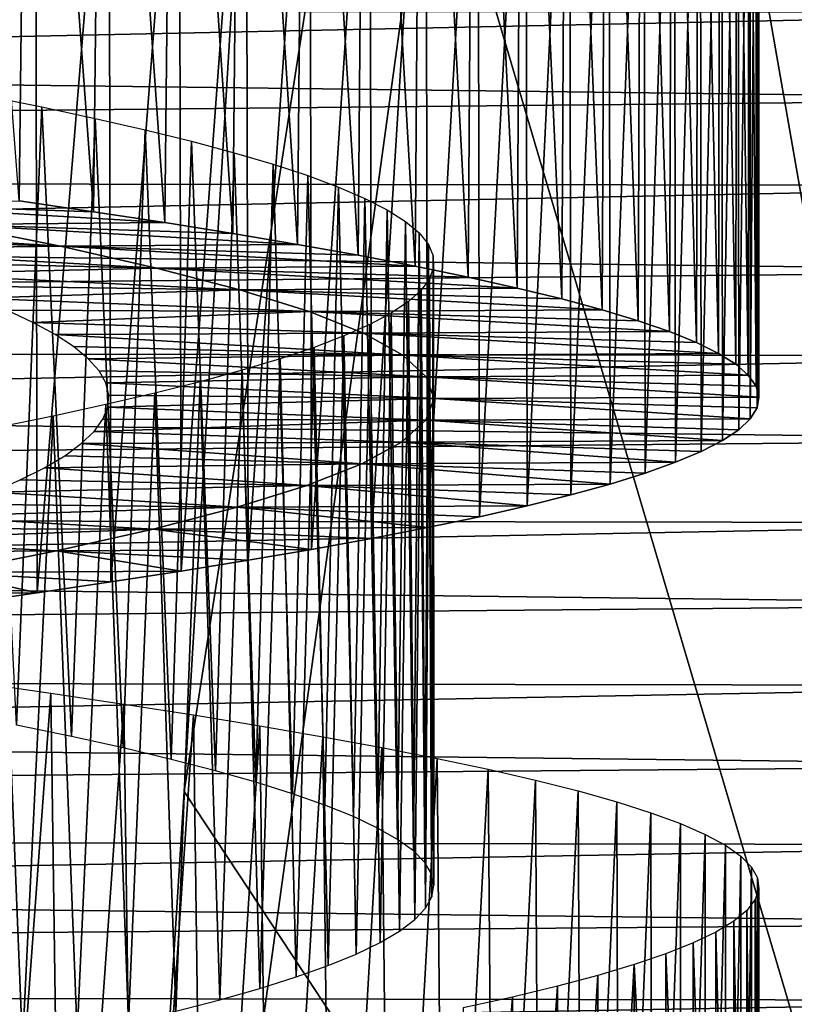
# Model space of a CAD drawing. Header units: millimetres. Extents: x -161 to 161, y -94 to 1149.
# Tile 895 of 1056: x 48.77 to 51.63, y 451.68 to 455.31. Entities that reach past the tile are written whole.
import ezdxf

# ---------------------------------------------------------------- set-up
doc = ezdxf.new("R2010")
doc.units = ezdxf.units.MM
doc.header["$LTSCALE"] = 81.481481
for name, color, linetype in [('43', 7, 'CONTINUOUS'), ('44', 7, 'CONTINUOUS'), ('45', 7, 'CONTINUOUS'), ('46', 7, 'CONTINUOUS'), ('61', 7, 'CONTINUOUS'), ('62', 7, 'CONTINUOUS'), ('78', 7, 'CONTINUOUS')]:
    doc.layers.add(name, color=color, linetype=linetype)

msp = doc.modelspace()

# ---------------------------------------------------------------- linework, layer by layer
at = {"layer": '43', "color": 7, "linetype": 'CONTINUOUS', "true_color": 0xaaaaaa}
for points in [[(53, 455.3391, -15.8828), (53, 455.0187, -15.7566), (24.2, 455.3717, -15.8953), (53, 455.3391, -15.8828)], [(24.2, 455.3717, -15.8953), (53, 455.0187, -15.7566), (24.2, 454.7366, -15.6397), (24.2, 455.3717, -15.8953)], [(53, 455.0187, -15.7566), (53, 454.7003, -15.6238), (24.2, 454.7366, -15.6397), (53, 455.0187, -15.7566)], [(53, 454.7003, -15.6238), (53, 454.3845, -15.4846), (24.2, 454.7366, -15.6397), (53, 454.7003, -15.6238)], [(24.2, 454.7366, -15.6397), (53, 454.3845, -15.4846), (24.2, 454.1122, -15.3587), (24.2, 454.7366, -15.6397)], [(53, 454.3845, -15.4846), (53, 454.0716, -15.339), (24.2, 454.1122, -15.3587), (53, 454.3845, -15.4846)], [(53, 454.0716, -15.339), (53, 453.7619, -15.1873), (24.2, 454.1122, -15.3587), (53, 454.0716, -15.339)], [(24.2, 454.1122, -15.3587), (53, 453.7619, -15.1873), (24.2, 453.4997, -15.0528), (24.2, 454.1122, -15.3587)], [(53, 453.7619, -15.1873), (53, 453.456, -15.0296), (24.2, 453.4997, -15.0528), (53, 453.7619, -15.1873)], [(53, 453.456, -15.0296), (53, 453.1541, -14.8662), (24.2, 453.4997, -15.0528), (53, 453.456, -15.0296)], [(24.2, 453.4997, -15.0528), (53, 453.1541, -14.8662), (24.2, 452.9, -14.7224), (24.2, 453.4997, -15.0528)], [(53, 453.1541, -14.8662), (53, 452.8556, -14.6966), (24.2, 452.9, -14.7224), (53, 453.1541, -14.8662)], [(53, 452.8556, -14.6966), (53, 452.5599, -14.5205), (24.2, 452.9, -14.7224), (53, 452.8556, -14.6966)], [(24.2, 452.9, -14.7224), (53, 452.5599, -14.5205), (24.2, 452.3141, -14.3682), (24.2, 452.9, -14.7224)], [(53, 452.5599, -14.5205), (53, 452.2672, -14.3382), (24.2, 452.3141, -14.3682), (53, 452.5599, -14.5205)], [(53, 452.2672, -14.3382), (53, 451.9781, -14.1498), (24.2, 452.3141, -14.3682), (53, 452.2672, -14.3382)], [(24.2, 452.3141, -14.3682), (53, 451.9781, -14.1498), (24.2, 451.7429, -13.9907), (24.2, 452.3141, -14.3682)], [(53, 451.9781, -14.1498), (53, 451.6927, -13.9556), (24.2, 451.7429, -13.9907), (53, 451.9781, -14.1498)], [(53, 451.6927, -13.9556), (53, 451.4115, -13.7558), (24.2, 451.7429, -13.9907), (53, 451.6927, -13.9556)], [(24.2, 451.7429, -13.9907), (53, 451.4115, -13.7558), (24.2, 451.1874, -13.5905), (24.2, 451.7429, -13.9907)]]:
    msp.add_3dface(points, dxfattribs=at)
at = {"layer": '44', "color": 7, "linetype": 'CONTINUOUS', "true_color": 0xaaaaaa}
for points in [[(24.2, 454.7366, 15.6397), (53, 455.3391, 15.8828), (24.2, 455.3717, 15.8953), (24.2, 454.7366, 15.6397)], [(53, 455.0187, 15.7566), (53, 455.3391, 15.8828), (24.2, 454.7366, 15.6397), (53, 455.0187, 15.7566)], [(53, 454.7003, 15.6238), (53, 455.0187, 15.7566), (24.2, 454.7366, 15.6397), (53, 454.7003, 15.6238)], [(24.2, 454.1122, 15.3587), (53, 454.7003, 15.6238), (24.2, 454.7366, 15.6397), (24.2, 454.1122, 15.3587)], [(53, 454.3845, 15.4846), (53, 454.7003, 15.6238), (24.2, 454.1122, 15.3587), (53, 454.3845, 15.4846)], [(53, 454.0716, 15.339), (53, 454.3845, 15.4846), (24.2, 454.1122, 15.3587), (53, 454.0716, 15.339)], [(24.2, 453.4997, 15.0528), (53, 454.0716, 15.339), (24.2, 454.1122, 15.3587), (24.2, 453.4997, 15.0528)], [(53, 453.7619, 15.1873), (53, 454.0716, 15.339), (24.2, 453.4997, 15.0528), (53, 453.7619, 15.1873)], [(53, 453.456, 15.0296), (53, 453.7619, 15.1873), (24.2, 453.4997, 15.0528), (53, 453.456, 15.0296)], [(24.2, 452.9, 14.7224), (53, 453.456, 15.0296), (24.2, 453.4997, 15.0528), (24.2, 452.9, 14.7224)], [(53, 453.1541, 14.8662), (53, 453.456, 15.0296), (24.2, 452.9, 14.7224), (53, 453.1541, 14.8662)], [(53, 452.8556, 14.6966), (53, 453.1541, 14.8662), (24.2, 452.9, 14.7224), (53, 452.8556, 14.6966)], [(24.2, 452.3141, 14.3682), (53, 452.8556, 14.6966), (24.2, 452.9, 14.7224), (24.2, 452.3141, 14.3682)], [(53, 452.5599, 14.5205), (53, 452.8556, 14.6966), (24.2, 452.3141, 14.3682), (53, 452.5599, 14.5205)], [(53, 452.2672, 14.3382), (53, 452.5599, 14.5205), (24.2, 452.3141, 14.3682), (53, 452.2672, 14.3382)], [(24.2, 451.7429, 13.9907), (53, 452.2672, 14.3382), (24.2, 452.3141, 14.3682), (24.2, 451.7429, 13.9907)], [(53, 451.9781, 14.1498), (53, 452.2672, 14.3382), (24.2, 451.7429, 13.9907), (53, 451.9781, 14.1498)], [(53, 451.6927, 13.9556), (53, 451.9781, 14.1498), (24.2, 451.7429, 13.9907), (53, 451.6927, 13.9556)], [(24.2, 451.1874, 13.5905), (53, 451.6927, 13.9556), (24.2, 451.7429, 13.9907), (24.2, 451.1874, 13.5905)], [(53, 451.4115, 13.7558), (53, 451.6927, 13.9556), (24.2, 451.1874, 13.5905), (53, 451.4115, 13.7558)]]:
    msp.add_3dface(points, dxfattribs=at)
at = {"layer": '45', "color": 7, "linetype": 'CONTINUOUS', "true_color": 0xaaaaaa}
for points in [[(50.6917, 475.8222, 9), (53, 446.9778, 9), (50.3724, 469.7715, 9), (50.6917, 475.8222, 9)], [(53, 475.8222, 9), (53, 446.9778, 9), (50.6917, 475.8222, 9), (53, 475.8222, 9)], [(50.3724, 469.7715, 9), (53, 446.9778, 9), (50.0475, 463.8616, 9), (50.3724, 469.7715, 9)], [(50.0475, 463.8616, 9), (53, 446.9778, 9), (49.7171, 458.0925, 9), (50.0475, 463.8616, 9)], [(49.7171, 458.0925, 9), (53, 446.9778, 9), (49.378, 452.4645, 9), (49.7171, 458.0925, 9)], [(53, 446.9778, 9), (49.0301, 446.9778, 9), (49.378, 452.4645, 9), (53, 446.9778, 9)]]:
    msp.add_3dface(points, dxfattribs=at)
at = {"layer": '46', "color": 7, "linetype": 'CONTINUOUS', "true_color": 0xaaaaaa}
for points in [[(53, 446.9778, -9), (53, 475.8222, -9), (49.0301, 446.9778, -9), (53, 446.9778, -9)], [(49.0301, 446.9778, -9), (53, 475.8222, -9), (49.378, 452.4645, -9), (49.0301, 446.9778, -9)], [(49.378, 452.4645, -9), (53, 475.8222, -9), (49.7171, 458.0924, -9), (49.378, 452.4645, -9)]]:
    msp.add_3dface(points, dxfattribs=at)
at = {"layer": '61', "color": 7, "linetype": 'CONTINUOUS', "true_color": 0xaaaaaa}
for points in [[(49.0429, 454.6039, -5.325), (48.0787, 454.6369, -4.5644), (48.768, 454.6442, -5.548), (49.0429, 454.6039, -5.325)], [(48.5202, 454.5566, -4.1809), (48.0787, 454.6369, -4.5644), (49.3062, 454.5637, -5.0886), (48.5202, 454.5566, -4.1809)], [(49.3062, 454.5637, -5.0886), (48.0787, 454.6369, -4.5644), (49.0429, 454.6039, -5.325), (49.3062, 454.5637, -5.0886)], [(48.5202, 454.5566, -4.1809), (48.9206, 454.4763, -3.7548), (47.6997, 454.5539, -3.3048), (48.5202, 454.5566, -4.1809)], [(47.6997, 454.5539, -3.3048), (48.9206, 454.4763, -3.7548), (47.8802, 454.5092, -3.1201), (47.6997, 454.5539, -3.3048)], [(49.5574, 454.5235, -4.8394), (48.5202, 454.5566, -4.1809), (49.3062, 454.5637, -5.0886), (49.5574, 454.5235, -4.8394)], [(48.9206, 454.4763, -3.7548), (48.5202, 454.5566, -4.1809), (49.7956, 454.4833, -4.5778), (48.9206, 454.4763, -3.7548)], [(49.7956, 454.4833, -4.5778), (48.5202, 454.5566, -4.1809), (49.5574, 454.5235, -4.8394), (49.7956, 454.4833, -4.5778)], [(47.8802, 454.5092, -3.1201), (48.9206, 454.4763, -3.7548), (48.0501, 454.4645, -2.9253), (47.8802, 454.5092, -3.1201)], [(48.9206, 454.4763, -3.7548), (49.2759, 454.3961, -3.2904), (48.0501, 454.4645, -2.9253), (48.9206, 454.4763, -3.7548)], [(48.0501, 454.4645, -2.9253), (49.2759, 454.3961, -3.2904), (48.2088, 454.4197, -2.7211), (48.0501, 454.4645, -2.9253)], [(50.0202, 454.443, -4.3044), (48.9206, 454.4763, -3.7548), (49.7956, 454.4833, -4.5778), (50.0202, 454.443, -4.3044)], [(49.2759, 454.3961, -3.2904), (48.9206, 454.4763, -3.7548), (50.2306, 454.4028, -4.0199), (49.2759, 454.3961, -3.2904)], [(50.2306, 454.4028, -4.0199), (48.9206, 454.4763, -3.7548), (50.0202, 454.443, -4.3044), (50.2306, 454.4028, -4.0199)], [(48.2088, 454.4197, -2.7211), (49.2759, 454.3961, -3.2904), (48.3559, 454.3749, -2.5082), (48.2088, 454.4197, -2.7211)], [(49.2759, 454.3961, -3.2904), (49.583, 454.3158, -2.7927), (48.3559, 454.3749, -2.5082), (49.2759, 454.3961, -3.2904)], [(50.4263, 454.3626, -3.725), (49.2759, 454.3961, -3.2904), (50.2306, 454.4028, -4.0199), (50.4263, 454.3626, -3.725)], [(49.583, 454.3158, -2.7927), (49.2759, 454.3961, -3.2904), (50.6069, 454.3223, -3.4206), (49.583, 454.3158, -2.7927)], [(50.6069, 454.3223, -3.4206), (49.2759, 454.3961, -3.2904), (50.4263, 454.3626, -3.725), (50.6069, 454.3223, -3.4206)], [(48.3559, 454.3749, -2.5082), (49.583, 454.3158, -2.7927), (48.4909, 454.3301, -2.2872), (48.3559, 454.3749, -2.5082)], [(48.4909, 454.3301, -2.2872), (49.583, 454.3158, -2.7927), (48.6134, 454.2853, -2.0588), (48.4909, 454.3301, -2.2872)], [(50.7719, 454.2821, -3.1075), (49.583, 454.3158, -2.7927), (50.6069, 454.3223, -3.4206), (50.7719, 454.2821, -3.1075)], [(49.583, 454.3158, -2.7927), (49.8386, 454.2355, -2.2668), (48.6134, 454.2853, -2.0588), (49.583, 454.3158, -2.7927)], [(48.6134, 454.2853, -2.0588), (49.8386, 454.2355, -2.2668), (48.7228, 454.2405, -1.824), (48.6134, 454.2853, -2.0588)], [(49.8386, 454.2355, -2.2668), (49.583, 454.3158, -2.7927), (50.9209, 454.2419, -2.7867), (49.8386, 454.2355, -2.2668)], [(50.9209, 454.2419, -2.7867), (49.583, 454.3158, -2.7927), (50.7719, 454.2821, -3.1075), (50.9209, 454.2419, -2.7867)], [(48.7228, 454.2405, -1.824), (49.8386, 454.2355, -2.2668), (48.8189, 454.1957, -1.5835), (48.7228, 454.2405, -1.824)], [(49.8386, 454.2355, -2.2668), (50.0398, 454.1553, -1.7179), (48.8189, 454.1957, -1.5835), (49.8386, 454.2355, -2.2668)], [(51.0537, 454.2016, -2.4588), (49.8386, 454.2355, -2.2668), (50.9209, 454.2419, -2.7867), (51.0537, 454.2016, -2.4588)], [(50.0398, 454.1553, -1.7179), (49.8386, 454.2355, -2.2668), (51.1697, 454.1614, -2.1246), (50.0398, 454.1553, -1.7179)], [(51.1697, 454.1614, -2.1246), (49.8386, 454.2355, -2.2668), (51.0537, 454.2016, -2.4588), (51.1697, 454.1614, -2.1246)], [(48.8189, 454.1957, -1.5835), (50.0398, 454.1553, -1.7179), (48.9011, 454.1509, -1.3382), (48.8189, 454.1957, -1.5835)], [(50.0398, 454.1553, -1.7179), (50.1844, 454.075, -1.1513), (48.9011, 454.1509, -1.3382), (50.0398, 454.1553, -1.7179)], [(48.9011, 454.1509, -1.3382), (50.1844, 454.075, -1.1513), (48.9694, 454.1061, -1.0886), (48.9011, 454.1509, -1.3382)], [(51.2685, 454.1212, -1.785), (50.0398, 454.1553, -1.7179), (51.1697, 454.1614, -2.1246), (51.2685, 454.1212, -1.785)], [(50.1844, 454.075, -1.1513), (50.0398, 454.1553, -1.7179), (51.35, 454.081, -1.4408), (50.1844, 454.075, -1.1513)], [(51.35, 454.081, -1.4408), (50.0398, 454.1553, -1.7179), (51.2685, 454.1212, -1.785), (51.35, 454.081, -1.4408)], [(48.9694, 454.1061, -1.0886), (50.1844, 454.075, -1.1513), (49.0235, 454.0614, -0.8356), (48.9694, 454.1061, -1.0886)], [(50.1844, 454.075, -1.1513), (50.2714, 453.9948, -0.573), (49.0235, 454.0614, -0.8356), (50.1844, 454.075, -1.1513)], [(51.414, 454.0408, -1.0929), (50.1844, 454.075, -1.1513), (51.35, 454.081, -1.4408), (51.414, 454.0408, -1.0929)], [(50.2714, 453.9948, -0.573), (50.1844, 454.075, -1.1513), (51.4602, 454.0005, -0.7422), (50.2714, 453.9948, -0.573)], [(51.4602, 454.0005, -0.7422), (50.1844, 454.075, -1.1513), (51.414, 454.0408, -1.0929), (51.4602, 454.0005, -0.7422)], [(49.0235, 454.0614, -0.8356), (50.2714, 453.9948, -0.573), (49.0633, 454.0166, -0.58), (49.0235, 454.0614, -0.8356)], [(49.0633, 454.0166, -0.58), (50.2714, 453.9948, -0.573), (49.0886, 453.9719, -0.3228), (49.0633, 454.0166, -0.58)], [(50.2714, 453.9948, -0.573), (50.3, 453.9145, 0.0111), (49.0886, 453.9719, -0.3228), (50.2714, 453.9948, -0.573)], [(51.4888, 453.9603, -0.3897), (50.2714, 453.9948, -0.573), (51.4602, 454.0005, -0.7422), (51.4888, 453.9603, -0.3897)], [(50.3, 453.9145, 0.0111), (50.2714, 453.9948, -0.573), (51.4995, 453.9201, -0.0363), (50.3, 453.9145, 0.0111)], [(51.4995, 453.9201, -0.0363), (50.2714, 453.9948, -0.573), (51.4888, 453.9603, -0.3897), (51.4995, 453.9201, -0.0363)], [(49.0886, 453.9719, -0.3228), (50.3, 453.9145, 0.0111), (49.0995, 453.9272, -0.0646), (49.0886, 453.9719, -0.3228)], [(49.0995, 453.9272, -0.0646), (50.3, 453.9145, 0.0111), (49.0957, 453.8825, 0.1937), (49.0995, 453.9272, -0.0646)], [(51.4925, 453.8799, 0.3171), (50.3, 453.9145, 0.0111), (51.4995, 453.9201, -0.0363), (51.4925, 453.8799, 0.3171)], [(49.0957, 453.8825, 0.1937), (50.2694, 453.8342, 0.5949), (49.0774, 453.8378, 0.4516), (49.0957, 453.8825, 0.1937)], [(50.3, 453.9145, 0.0111), (50.2694, 453.8342, 0.5949), (49.0957, 453.8825, 0.1937), (50.3, 453.9145, 0.0111)], [(50.2694, 453.8342, 0.5949), (50.3, 453.9145, 0.0111), (51.4677, 453.8398, 0.6697), (50.2694, 453.8342, 0.5949)], [(51.4677, 453.8398, 0.6697), (50.3, 453.9145, 0.0111), (51.4925, 453.8799, 0.3171), (51.4677, 453.8398, 0.6697)], [(49.0774, 453.8378, 0.4516), (50.2694, 453.8342, 0.5949), (49.0447, 453.793, 0.7082), (49.0774, 453.8378, 0.4516)], [(50.2694, 453.8342, 0.5949), (50.1799, 453.754, 1.1728), (49.0447, 453.793, 0.7082), (50.2694, 453.8342, 0.5949)], [(50.1799, 453.754, 1.1728), (50.2694, 453.8342, 0.5949), (51.3647, 453.7594, 1.3687), (50.1799, 453.754, 1.1728)], [(51.425, 453.7996, 1.0205), (50.2694, 453.8342, 0.5949), (51.4677, 453.8398, 0.6697), (51.425, 453.7996, 1.0205)], [(51.3647, 453.7594, 1.3687), (50.2694, 453.8342, 0.5949), (51.425, 453.7996, 1.0205), (51.3647, 453.7594, 1.3687)], [(49.0447, 453.793, 0.7082), (50.1799, 453.754, 1.1728), (48.9977, 453.7482, 0.9627), (49.0447, 453.793, 0.7082)], [(48.9977, 453.7482, 0.9627), (50.033, 453.6737, 1.7388), (48.9365, 453.7034, 1.2143), (48.9977, 453.7482, 0.9627)], [(50.1799, 453.754, 1.1728), (50.033, 453.6737, 1.7388), (48.9977, 453.7482, 0.9627), (50.1799, 453.754, 1.1728)], [(50.033, 453.6737, 1.7388), (50.1799, 453.754, 1.1728), (51.1917, 453.6791, 2.0537), (50.033, 453.6737, 1.7388)], [(51.2868, 453.7192, 1.7134), (50.1799, 453.754, 1.1728), (51.3647, 453.7594, 1.3687), (51.2868, 453.7192, 1.7134)], [(51.1917, 453.6791, 2.0537), (50.1799, 453.754, 1.1728), (51.2868, 453.7192, 1.7134), (51.1917, 453.6791, 2.0537)], [(48.9365, 453.7034, 1.2143), (50.033, 453.6737, 1.7388), (48.8613, 453.6586, 1.462), (48.9365, 453.7034, 1.2143)], [(50.033, 453.6737, 1.7388), (49.83, 453.5934, 2.2872), (48.8613, 453.6586, 1.462), (50.033, 453.6737, 1.7388)], [(49.83, 453.5934, 2.2872), (50.033, 453.6737, 1.7388), (50.9508, 453.5987, 2.7175), (49.83, 453.5934, 2.2872)], [(51.0796, 453.6389, 2.3886), (50.033, 453.6737, 1.7388), (51.1917, 453.6791, 2.0537), (51.0796, 453.6389, 2.3886)], [(50.9508, 453.5987, 2.7175), (50.033, 453.6737, 1.7388), (51.0796, 453.6389, 2.3886), (50.9508, 453.5987, 2.7175)], [(48.8613, 453.6586, 1.462), (49.83, 453.5934, 2.2872), (48.7724, 453.6139, 1.7049), (48.8613, 453.6586, 1.462)], [(48.7724, 453.6139, 1.7049), (49.83, 453.5934, 2.2872), (48.67, 453.5691, 1.9423), (48.7724, 453.6139, 1.7049)], [(49.83, 453.5934, 2.2872), (49.5726, 453.5132, 2.8122), (48.67, 453.5691, 1.9423), (49.83, 453.5934, 2.2872)], [(49.5726, 453.5132, 2.8122), (49.83, 453.5934, 2.2872), (50.6443, 453.5185, 3.3532), (49.5726, 453.5132, 2.8122)], [(50.8055, 453.5586, 3.0393), (49.83, 453.5934, 2.2872), (50.9508, 453.5987, 2.7175), (50.8055, 453.5586, 3.0393)], [(50.6443, 453.5185, 3.3532), (49.83, 453.5934, 2.2872), (50.8055, 453.5586, 3.0393), (50.6443, 453.5185, 3.3532)], [(48.67, 453.5691, 1.9423), (49.5726, 453.5132, 2.8122), (48.5542, 453.5244, 2.1735), (48.67, 453.5691, 1.9423)], [(48.5542, 453.5244, 2.1735), (49.5726, 453.5132, 2.8122), (48.4257, 453.4797, 2.3976), (48.5542, 453.5244, 2.1735)], [(49.5726, 453.5132, 2.8122), (49.2634, 453.4329, 3.3085), (48.4257, 453.4797, 2.3976), (49.5726, 453.5132, 2.8122)], [(49.2634, 453.4329, 3.3085), (49.5726, 453.5132, 2.8122), (50.2754, 453.4382, 3.9546), (49.2634, 453.4329, 3.3085)], [(50.4674, 453.4783, 3.6586), (49.5726, 453.5132, 2.8122), (50.6443, 453.5185, 3.3532), (50.4674, 453.4783, 3.6586)], [(50.2754, 453.4382, 3.9546), (49.5726, 453.5132, 2.8122), (50.4674, 453.4783, 3.6586), (50.2754, 453.4382, 3.9546)], [(48.4257, 453.4797, 2.3976), (49.2634, 453.4329, 3.3085), (48.2848, 453.435, 2.6141), (48.4257, 453.4797, 2.3976)], [(48.2848, 453.435, 2.6141), (49.2634, 453.4329, 3.3085), (48.1321, 453.3903, 2.8222), (48.2848, 453.435, 2.6141)], [(49.2634, 453.4329, 3.3085), (48.9061, 453.3526, 3.7714), (48.1321, 453.3903, 2.8222), (49.2634, 453.4329, 3.3085)], [(48.9061, 453.3526, 3.7714), (49.2634, 453.4329, 3.3085), (49.848, 453.358, 4.5161), (48.9061, 453.3526, 3.7714)], [(50.0688, 453.3981, 4.2407), (49.2634, 453.4329, 3.3085), (50.2754, 453.4382, 3.9546), (50.0688, 453.3981, 4.2407)], [(49.848, 453.358, 4.5161), (49.2634, 453.4329, 3.3085), (50.0688, 453.3981, 4.2407), (49.848, 453.358, 4.5161)], [(48.1321, 453.3903, 2.8222), (48.9061, 453.3526, 3.7714), (47.9682, 453.3457, 3.0214), (48.1321, 453.3903, 2.8222)], [(48.9061, 453.3526, 3.7714), (48.5041, 453.2724, 4.1961), (47.9682, 453.3457, 3.0214), (48.9061, 453.3526, 3.7714)], [(48.5041, 453.2724, 4.1961), (48.9061, 453.3526, 3.7714), (49.3662, 453.2777, 5.0318), (48.5041, 453.2724, 4.1961)], [(49.6136, 453.3178, 4.7801), (48.9061, 453.3526, 3.7714), (49.848, 453.358, 4.5161), (49.6136, 453.3178, 4.7801)], [(49.3662, 453.2777, 5.0318), (48.9061, 453.3526, 3.7714), (49.6136, 453.3178, 4.7801), (49.3662, 453.2777, 5.0318)], [(48.0613, 453.1921, 4.5778), (48.5041, 453.2724, 4.1961), (48.8349, 453.1974, 5.496), (48.0613, 453.1921, 4.5778)], [(49.1064, 453.2376, 5.2707), (48.5041, 453.2724, 4.1961), (49.3662, 453.2777, 5.0318), (49.1064, 453.2376, 5.2707)], [(48.8349, 453.1974, 5.496), (48.5041, 453.2724, 4.1961), (49.1064, 453.2376, 5.2707), (48.8349, 453.1974, 5.496)], [(48.5524, 453.1573, 5.7072), (48.0613, 453.1921, 4.5778), (48.8349, 453.1974, 5.496), (48.5524, 453.1573, 5.7072)]]:
    msp.add_3dface(points, dxfattribs=at)
at = {"layer": '62', "color": 7, "linetype": 'CONTINUOUS', "true_color": 0xaaaaaa}
for points in [[(48.8056, 457.8388, -5.5188), (48.768, 454.6442, -5.548), (48.5221, 457.8789, -5.7289), (48.8056, 457.8388, -5.5188)], [(49.0429, 454.6039, -5.325), (48.768, 454.6442, -5.548), (48.8056, 457.8388, -5.5188), (49.0429, 454.6039, -5.325)], [(49.0783, 457.7986, -5.2947), (49.0429, 454.6039, -5.325), (48.8056, 457.8388, -5.5188), (49.0783, 457.7986, -5.2947)], [(49.3062, 454.5637, -5.0886), (49.0429, 454.6039, -5.325), (49.0783, 457.7986, -5.2947), (49.3062, 454.5637, -5.0886)], [(49.3393, 457.7585, -5.0572), (49.3062, 454.5637, -5.0886), (49.0783, 457.7986, -5.2947), (49.3393, 457.7585, -5.0572)], [(49.5574, 454.5235, -4.8394), (49.3062, 454.5637, -5.0886), (49.3393, 457.7585, -5.0572), (49.5574, 454.5235, -4.8394)], [(49.5881, 457.7184, -4.8069), (49.5574, 454.5235, -4.8394), (49.3393, 457.7585, -5.0572), (49.5881, 457.7184, -4.8069)], [(49.7956, 454.4833, -4.5778), (49.5574, 454.5235, -4.8394), (49.5881, 457.7184, -4.8069), (49.7956, 454.4833, -4.5778)], [(49.824, 457.6783, -4.5445), (49.7956, 454.4833, -4.5778), (49.5881, 457.7184, -4.8069), (49.824, 457.6783, -4.5445)], [(50.0202, 454.443, -4.3044), (49.7956, 454.4833, -4.5778), (49.824, 457.6783, -4.5445), (50.0202, 454.443, -4.3044)], [(50.0463, 457.6382, -4.2706), (50.0202, 454.443, -4.3044), (49.824, 457.6783, -4.5445), (50.0463, 457.6382, -4.2706)], [(50.2306, 454.4028, -4.0199), (50.0202, 454.443, -4.3044), (50.0463, 457.6382, -4.2706), (50.2306, 454.4028, -4.0199)], [(50.2543, 457.5981, -3.9858), (50.2306, 454.4028, -4.0199), (50.0463, 457.6382, -4.2706), (50.2543, 457.5981, -3.9858)], [(50.4263, 454.3626, -3.725), (50.2306, 454.4028, -4.0199), (50.2543, 457.5981, -3.9858), (50.4263, 454.3626, -3.725)], [(50.4477, 457.558, -3.6909), (50.4263, 454.3626, -3.725), (50.2543, 457.5981, -3.9858), (50.4477, 457.558, -3.6909)], [(50.6069, 454.3223, -3.4206), (50.4263, 454.3626, -3.725), (50.4477, 457.558, -3.6909), (50.6069, 454.3223, -3.4206)], [(50.6258, 457.5179, -3.3866), (50.6069, 454.3223, -3.4206), (50.4477, 457.558, -3.6909), (50.6258, 457.5179, -3.3866)], [(50.7719, 454.2821, -3.1075), (50.6069, 454.3223, -3.4206), (50.6258, 457.5179, -3.3866), (50.7719, 454.2821, -3.1075)], [(50.7886, 457.4778, -3.0737), (50.7719, 454.2821, -3.1075), (50.6258, 457.5179, -3.3866), (50.7886, 457.4778, -3.0737)], [(50.9209, 454.2419, -2.7867), (50.7719, 454.2821, -3.1075), (50.7886, 457.4778, -3.0737), (50.9209, 454.2419, -2.7867)], [(50.9354, 457.4377, -2.7532), (50.9209, 454.2419, -2.7867), (50.7886, 457.4778, -3.0737), (50.9354, 457.4377, -2.7532)], [(51.0537, 454.2016, -2.4588), (50.9209, 454.2419, -2.7867), (50.9354, 457.4377, -2.7532), (51.0537, 454.2016, -2.4588)], [(51.066, 457.3976, -2.4257), (51.0537, 454.2016, -2.4588), (50.9354, 457.4377, -2.7532), (51.066, 457.3976, -2.4257)], [(51.1697, 454.1614, -2.1246), (51.0537, 454.2016, -2.4588), (51.066, 457.3976, -2.4257), (51.1697, 454.1614, -2.1246)], [(51.1799, 457.3575, -2.0922), (51.1697, 454.1614, -2.1246), (51.066, 457.3976, -2.4257), (51.1799, 457.3575, -2.0922)], [(51.2685, 454.1212, -1.785), (51.1697, 454.1614, -2.1246), (51.1799, 457.3575, -2.0922), (51.2685, 454.1212, -1.785)], [(51.2768, 457.3175, -1.7534), (51.2685, 454.1212, -1.785), (51.1799, 457.3575, -2.0922), (51.2768, 457.3175, -1.7534)], [(51.35, 454.081, -1.4408), (51.2685, 454.1212, -1.785), (51.2768, 457.3175, -1.7534), (51.35, 454.081, -1.4408)], [(51.3564, 457.2774, -1.4102), (51.35, 454.081, -1.4408), (51.2768, 457.3175, -1.7534), (51.3564, 457.2774, -1.4102)], [(51.414, 454.0408, -1.0929), (51.35, 454.081, -1.4408), (51.3564, 457.2774, -1.4102), (51.414, 454.0408, -1.0929)], [(51.4185, 457.2374, -1.0634), (51.414, 454.0408, -1.0929), (51.3564, 457.2774, -1.4102), (51.4185, 457.2374, -1.0634)], [(51.4602, 454.0005, -0.7422), (51.414, 454.0408, -1.0929), (51.4185, 457.2374, -1.0634), (51.4602, 454.0005, -0.7422)], [(51.4631, 457.1973, -0.7141), (51.4602, 454.0005, -0.7422), (51.4185, 457.2374, -1.0634), (51.4631, 457.1973, -0.7141)], [(51.4888, 453.9603, -0.3897), (51.4602, 454.0005, -0.7422), (51.4631, 457.1973, -0.7141), (51.4888, 453.9603, -0.3897)], [(51.4901, 457.1573, -0.363), (51.4888, 453.9603, -0.3897), (51.4631, 457.1973, -0.7141), (51.4901, 457.1573, -0.363)], [(51.4995, 453.9201, -0.0363), (51.4888, 453.9603, -0.3897), (51.4901, 457.1573, -0.363), (51.4995, 453.9201, -0.0363)], [(51.4996, 457.1173, -0.0112), (51.4995, 453.9201, -0.0363), (51.4901, 457.1573, -0.363), (51.4996, 457.1173, -0.0112)], [(51.4915, 457.0773, 0.3406), (51.4925, 453.8799, 0.3171), (51.4996, 457.1173, -0.0112), (51.4915, 457.0773, 0.3406)], [(51.4925, 453.8799, 0.3171), (51.4995, 453.9201, -0.0363), (51.4996, 457.1173, -0.0112), (51.4925, 453.8799, 0.3171)], [(51.4657, 457.0373, 0.6915), (51.4677, 453.8398, 0.6697), (51.4915, 457.0773, 0.3406), (51.4657, 457.0373, 0.6915)], [(51.4677, 453.8398, 0.6697), (51.4925, 453.8799, 0.3171), (51.4915, 457.0773, 0.3406), (51.4677, 453.8398, 0.6697)], [(51.4222, 456.9973, 1.0406), (51.425, 453.7996, 1.0205), (51.4657, 457.0373, 0.6915), (51.4222, 456.9973, 1.0406)], [(51.425, 453.7996, 1.0205), (51.4677, 453.8398, 0.6697), (51.4657, 457.0373, 0.6915), (51.425, 453.7996, 1.0205)], [(51.3611, 456.9573, 1.387), (51.3647, 453.7594, 1.3687), (51.4222, 456.9973, 1.0406), (51.3611, 456.9573, 1.387)], [(51.3647, 453.7594, 1.3687), (51.425, 453.7996, 1.0205), (51.4222, 456.9973, 1.0406), (51.3647, 453.7594, 1.3687)], [(51.2826, 456.9173, 1.7299), (51.2868, 453.7192, 1.7134), (51.3611, 456.9573, 1.387), (51.2826, 456.9173, 1.7299)], [(51.2868, 453.7192, 1.7134), (51.3647, 453.7594, 1.3687), (51.3611, 456.9573, 1.387), (51.2868, 453.7192, 1.7134)], [(51.187, 456.8773, 2.0685), (51.1917, 453.6791, 2.0537), (51.2826, 456.9173, 1.7299), (51.187, 456.8773, 2.0685)], [(51.1917, 453.6791, 2.0537), (51.2868, 453.7192, 1.7134), (51.2826, 456.9173, 1.7299), (51.1917, 453.6791, 2.0537)], [(51.0745, 456.8373, 2.402), (51.0796, 453.6389, 2.3886), (51.187, 456.8773, 2.0685), (51.0745, 456.8373, 2.402)], [(51.0796, 453.6389, 2.3886), (51.1917, 453.6791, 2.0537), (51.187, 456.8773, 2.0685), (51.0796, 453.6389, 2.3886)], [(50.9455, 456.7972, 2.7296), (50.9508, 453.5987, 2.7175), (51.0745, 456.8373, 2.402), (50.9455, 456.7972, 2.7296)], [(50.9508, 453.5987, 2.7175), (51.0796, 453.6389, 2.3886), (51.0745, 456.8373, 2.402), (50.9508, 453.5987, 2.7175)], [(50.8001, 456.7572, 3.0505), (50.8055, 453.5586, 3.0393), (50.9455, 456.7972, 2.7296), (50.8001, 456.7572, 3.0505)], [(50.8055, 453.5586, 3.0393), (50.9508, 453.5987, 2.7175), (50.9455, 456.7972, 2.7296), (50.8055, 453.5586, 3.0393)], [(50.6388, 456.7171, 3.3637), (50.6443, 453.5185, 3.3532), (50.8001, 456.7572, 3.0505), (50.6388, 456.7171, 3.3637)], [(50.6443, 453.5185, 3.3532), (50.8055, 453.5586, 3.0393), (50.8001, 456.7572, 3.0505), (50.6443, 453.5185, 3.3532)], [(50.4618, 456.6771, 3.6683), (50.4674, 453.4783, 3.6586), (50.6388, 456.7171, 3.3637), (50.4618, 456.6771, 3.6683)], [(50.4674, 453.4783, 3.6586), (50.6443, 453.5185, 3.3532), (50.6388, 456.7171, 3.3637), (50.4674, 453.4783, 3.6586)], [(50.2696, 456.637, 3.9636), (50.2754, 453.4382, 3.9546), (50.4618, 456.6771, 3.6683), (50.2696, 456.637, 3.9636)], [(50.2754, 453.4382, 3.9546), (50.4674, 453.4783, 3.6586), (50.4618, 456.6771, 3.6683), (50.2754, 453.4382, 3.9546)], [(50.0626, 456.5969, 4.2489), (50.0688, 453.3981, 4.2407), (50.2696, 456.637, 3.9636), (50.0626, 456.5969, 4.2489)], [(50.0688, 453.3981, 4.2407), (50.2754, 453.4382, 3.9546), (50.2696, 456.637, 3.9636), (50.0688, 453.3981, 4.2407)], [(49.8415, 456.5568, 4.5235), (49.848, 453.358, 4.5161), (50.0626, 456.5969, 4.2489), (49.8415, 456.5568, 4.5235)], [(49.848, 453.358, 4.5161), (50.0688, 453.3981, 4.2407), (50.0626, 456.5969, 4.2489), (49.848, 453.358, 4.5161)], [(49.6069, 456.5168, 4.7867), (49.6136, 453.3178, 4.7801), (49.8415, 456.5568, 4.5235), (49.6069, 456.5168, 4.7867)], [(49.6136, 453.3178, 4.7801), (49.848, 453.358, 4.5161), (49.8415, 456.5568, 4.5235), (49.6136, 453.3178, 4.7801)], [(49.3595, 456.4767, 5.0379), (49.3662, 453.2777, 5.0318), (49.6069, 456.5168, 4.7867), (49.3595, 456.4767, 5.0379)], [(49.3662, 453.2777, 5.0318), (49.6136, 453.3178, 4.7801), (49.6069, 456.5168, 4.7867), (49.3662, 453.2777, 5.0318)], [(49.0997, 456.4366, 5.2764), (49.1064, 453.2376, 5.2707), (49.3595, 456.4767, 5.0379), (49.0997, 456.4366, 5.2764)], [(49.1064, 453.2376, 5.2707), (49.3662, 453.2777, 5.0318), (49.3595, 456.4767, 5.0379), (49.1064, 453.2376, 5.2707)], [(48.8281, 456.3965, 5.5015), (48.8349, 453.1974, 5.496), (49.0997, 456.4366, 5.2764), (48.8281, 456.3965, 5.5015)], [(48.8349, 453.1974, 5.496), (49.1064, 453.2376, 5.2707), (49.0997, 456.4366, 5.2764), (48.8349, 453.1974, 5.496)], [(48.5455, 456.3564, 5.7126), (48.5524, 453.1573, 5.7072), (48.8281, 456.3965, 5.5015), (48.5455, 456.3564, 5.7126)], [(48.5524, 453.1573, 5.7072), (48.8349, 453.1974, 5.496), (48.8281, 456.3965, 5.5015), (48.5524, 453.1573, 5.7072)], [(48.8852, 452.8272, -5.4557), (48.6509, 449.6608, -5.6362), (48.6046, 452.8674, -5.67), (48.8852, 452.8272, -5.4557)], [(48.9305, 449.6206, -5.4193), (48.6509, 449.6608, -5.6362), (48.8852, 452.8272, -5.4557), (48.9305, 449.6206, -5.4193)], [(49.1546, 452.7871, -5.2276), (48.9305, 449.6206, -5.4193), (48.8852, 452.8272, -5.4557), (49.1546, 452.7871, -5.2276)], [(49.1987, 449.5804, -5.1886), (48.9305, 449.6206, -5.4193), (49.1546, 452.7871, -5.2276), (49.1987, 449.5804, -5.1886)], [(49.4123, 452.747, -4.9864), (49.1987, 449.5804, -5.1886), (49.1546, 452.7871, -5.2276), (49.4123, 452.747, -4.9864)], [(49.4548, 449.5402, -4.9448), (49.1987, 449.5804, -5.1886), (49.4123, 452.747, -4.9864), (49.4548, 449.5402, -4.9448)], [(49.6574, 452.7068, -4.7326), (49.4548, 449.5402, -4.9448), (49.4123, 452.747, -4.9864), (49.6574, 452.7068, -4.7326)], [(49.6981, 449.5, -4.6883), (49.4548, 449.5402, -4.9448), (49.6574, 452.7068, -4.7326), (49.6981, 449.5, -4.6883)], [(49.8894, 452.6667, -4.4669), (49.6981, 449.5, -4.6883), (49.6574, 452.7068, -4.7326), (49.8894, 452.6667, -4.4669)], [(49.9258, 449.5, -4.4226), (49.6981, 449.5, -4.6883), (49.8894, 452.6667, -4.4669), (49.9258, 449.5, -4.4226)], [(50.1076, 452.6266, -4.1898), (49.9258, 449.5, -4.4226), (49.8894, 452.6667, -4.4669), (50.1076, 452.6266, -4.1898)], [(50.1397, 449.5, -4.1466), (49.9258, 449.5, -4.4226), (50.1076, 452.6266, -4.1898), (50.1397, 449.5, -4.1466)], [(50.3114, 452.5865, -3.9021), (50.1397, 449.5, -4.1466), (50.1076, 452.6266, -4.1898), (50.3114, 452.5865, -3.9021)], [(50.3389, 449.5, -3.8608), (50.1397, 449.5, -4.1466), (50.3114, 452.5865, -3.9021), (50.3389, 449.5, -3.8608)], [(50.5004, 452.5464, -3.6043), (50.3389, 449.5, -3.8608), (50.3114, 452.5865, -3.9021), (50.5004, 452.5464, -3.6043)], [(50.5232, 449.5, -3.5661), (50.3389, 449.5, -3.8608), (50.5004, 452.5464, -3.6043), (50.5232, 449.5, -3.5661)], [(50.6742, 452.5063, -3.2975), (50.5232, 449.5, -3.5661), (50.5004, 452.5464, -3.6043), (50.6742, 452.5063, -3.2975)], [(50.6921, 449.5, -3.2637), (50.5232, 449.5, -3.5661), (50.6742, 452.5063, -3.2975), (50.6921, 449.5, -3.2637)], [(50.8325, 452.4663, -2.9822), (50.6921, 449.5, -3.2637), (50.6742, 452.5063, -3.2975), (50.8325, 452.4663, -2.9822)], [(50.8452, 449.5, -2.9549), (50.6921, 449.5, -3.2637), (50.8325, 452.4663, -2.9822), (50.8452, 449.5, -2.9549)], [(50.9747, 452.4262, -2.6596), (50.8452, 449.5, -2.9549), (50.8325, 452.4663, -2.9822), (50.9747, 452.4262, -2.6596)], [(50.983, 449.5, -2.6393), (50.8452, 449.5, -2.9549), (50.9747, 452.4262, -2.6596), (50.983, 449.5, -2.6393)], [(51.1005, 452.3861, -2.3303), (50.983, 449.5, -2.6393), (50.9747, 452.4262, -2.6596), (51.1005, 452.3861, -2.3303)], [(51.1055, 449.5, -2.316), (50.983, 449.5, -2.6393), (51.1005, 452.3861, -2.3303), (51.1055, 449.5, -2.316)], [(51.2096, 452.346, -1.9952), (51.1055, 449.5, -2.316), (51.1005, 452.3861, -2.3303), (51.2096, 452.346, -1.9952)], [(51.2128, 449.5, -1.9844), (51.1055, 449.5, -2.316), (51.2096, 452.346, -1.9952), (51.2128, 449.5, -1.9844)], [(51.3015, 452.306, -1.6551), (51.2128, 449.5, -1.9844), (51.2096, 452.346, -1.9952), (51.3015, 452.306, -1.6551)], [(51.3038, 449.5, -1.6455), (51.2128, 449.5, -1.9844), (51.3015, 452.306, -1.6551), (51.3038, 449.5, -1.6455)], [(51.376, 452.2659, -1.3109), (51.3038, 449.5, -1.6455), (51.3015, 452.306, -1.6551), (51.376, 452.2659, -1.3109)], [(51.3779, 449.5, -1.3009), (51.3038, 449.5, -1.6455), (51.376, 452.2659, -1.3109), (51.3779, 449.5, -1.3009)], [(51.4331, 452.2259, -0.9633), (51.3779, 449.5, -1.3009), (51.376, 452.2659, -1.3109), (51.4331, 452.2259, -0.9633)], [(51.4346, 449.5, -0.9523), (51.3779, 449.5, -1.3009), (51.4331, 452.2259, -0.9633), (51.4346, 449.5, -0.9523)], [(51.4727, 452.1858, -0.6133), (51.4346, 449.5, -0.9523), (51.4331, 452.2259, -0.9633), (51.4727, 452.1858, -0.6133)], [(51.4737, 449.5, -0.6014), (51.4346, 449.5, -0.9523), (51.4727, 452.1858, -0.6133), (51.4737, 449.5, -0.6014)], [(51.4947, 452.1458, -0.2618), (51.4737, 449.5, -0.6014), (51.4727, 452.1858, -0.6133), (51.4947, 452.1458, -0.2618)], [(51.4952, 449.5, -0.248), (51.4737, 449.5, -0.6014), (51.4947, 452.1458, -0.2618), (51.4952, 449.5, -0.248)], [(51.4991, 452.1057, 0.0902), (51.4952, 449.5, -0.248), (51.4947, 452.1458, -0.2618), (51.4991, 452.1057, 0.0902)], [(51.4858, 452.0657, 0.442), (51.4988, 449.5, 0.1067), (51.4991, 452.1057, 0.0902), (51.4858, 452.0657, 0.442)], [(51.4988, 449.5, 0.1067), (51.4952, 449.5, -0.248), (51.4991, 452.1057, 0.0902), (51.4988, 449.5, 0.1067)], [(51.455, 452.0257, 0.7924), (51.4847, 449.5, 0.4604), (51.4858, 452.0657, 0.442), (51.455, 452.0257, 0.7924)], [(51.4847, 449.5, 0.4604), (51.4988, 449.5, 0.1067), (51.4858, 452.0657, 0.442), (51.4847, 449.5, 0.4604)], [(51.4064, 451.9858, 1.1406), (51.4528, 449.5, 0.8109), (51.455, 452.0257, 0.7924), (51.4064, 451.9858, 1.1406)], [(51.4528, 449.5, 0.8109), (51.4847, 449.5, 0.4604), (51.455, 452.0257, 0.7924), (51.4528, 449.5, 0.8109)], [(51.3403, 451.9458, 1.4859), (51.4038, 449.5, 1.1565), (51.4064, 451.9858, 1.1406), (51.3403, 451.9458, 1.4859)], [(51.4038, 449.5, 1.1565), (51.4528, 449.5, 0.8109), (51.4064, 451.9858, 1.1406), (51.4038, 449.5, 1.1565)], [(51.2569, 451.9058, 1.8275), (51.3379, 449.5, 1.497), (51.3403, 451.9458, 1.4859), (51.2569, 451.9058, 1.8275)], [(51.3379, 449.5, 1.497), (51.4038, 449.5, 1.1565), (51.3403, 451.9458, 1.4859), (51.3379, 449.5, 1.497)], [(51.1564, 451.8658, 2.1648), (51.2554, 449.5, 1.833), (51.2569, 451.9058, 1.8275), (51.1564, 451.8658, 2.1648)], [(51.2554, 449.5, 1.833), (51.3379, 449.5, 1.497), (51.2569, 451.9058, 1.8275), (51.2554, 449.5, 1.833)], [(51.0391, 451.8257, 2.4969), (51.1563, 449.5, 2.165), (51.1564, 451.8658, 2.1648), (51.0391, 451.8257, 2.4969)], [(51.1563, 449.5, 2.165), (51.2554, 449.5, 1.833), (51.1564, 451.8658, 2.1648), (51.1563, 449.5, 2.165)], [(50.9053, 451.7857, 2.8227), (50.9089, 449.5, 2.8145), (51.0391, 451.8257, 2.4969), (50.9053, 451.7857, 2.8227)], [(50.9089, 449.5, 2.8145), (51.0407, 449.5, 2.4927), (51.0391, 451.8257, 2.4969), (50.9089, 449.5, 2.8145)], [(51.0407, 449.5, 2.4927), (51.1563, 449.5, 2.165), (51.0391, 451.8257, 2.4969), (51.0407, 449.5, 2.4927)], [(50.7553, 451.7456, 3.1415), (50.7612, 449.5, 3.1297), (50.9053, 451.7857, 2.8227), (50.7553, 451.7456, 3.1415)], [(50.7612, 449.5, 3.1297), (50.9089, 449.5, 2.8145), (50.9053, 451.7857, 2.8227), (50.7612, 449.5, 3.1297)], [(50.5894, 451.7056, 3.4523), (50.5978, 449.5, 3.4375), (50.7553, 451.7456, 3.1415), (50.5894, 451.7056, 3.4523)], [(50.5978, 449.5, 3.4375), (50.7612, 449.5, 3.1297), (50.7553, 451.7456, 3.1415), (50.5978, 449.5, 3.4375)], [(50.408, 451.6655, 3.7543), (50.4187, 449.5, 3.7375), (50.5894, 451.7056, 3.4523), (50.408, 451.6655, 3.7543)], [(50.4187, 449.5, 3.7375), (50.5978, 449.5, 3.4375), (50.5894, 451.7056, 3.4523), (50.4187, 449.5, 3.7375)]]:
    msp.add_3dface(points, dxfattribs=at)
at = {"layer": '78', "color": 7, "linetype": 'CONTINUOUS', "true_color": 0xaaaaaa}
for points in [[(48.643, 455.0328, -4.0587), (48.8521, 454.9906, -3.8334), (48.759, 452.7097, -3.9367), (48.643, 455.0328, -4.0587)], [(48.759, 452.7097, -3.9367), (48.8521, 454.9906, -3.8334), (48.9616, 452.6675, -3.7054), (48.759, 452.7097, -3.9367)], [(48.8521, 454.9906, -3.8334), (49.0493, 454.9484, -3.5972), (48.9616, 452.6675, -3.7054), (48.8521, 454.9906, -3.8334)], [(48.9616, 452.6675, -3.7054), (49.0493, 454.9484, -3.5972), (49.1519, 452.6253, -3.4636), (48.9616, 452.6675, -3.7054)], [(49.0493, 454.9484, -3.5972), (49.2338, 454.9062, -3.3508), (49.1519, 452.6253, -3.4636), (49.0493, 454.9484, -3.5972)], [(49.1519, 452.6253, -3.4636), (49.2338, 454.9062, -3.3508), (49.3292, 452.5831, -3.2119), (49.1519, 452.6253, -3.4636)], [(49.2338, 454.9062, -3.3508), (49.4051, 454.8639, -3.095), (49.3292, 452.5831, -3.2119), (49.2338, 454.9062, -3.3508)], [(49.3292, 452.5831, -3.2119), (49.4051, 454.8639, -3.095), (49.4929, 452.5408, -2.9513), (49.3292, 452.5831, -3.2119)], [(49.4051, 454.8639, -3.095), (49.5625, 454.8217, -2.8304), (49.4929, 452.5408, -2.9513), (49.4051, 454.8639, -3.095)], [(49.4929, 452.5408, -2.9513), (49.5625, 454.8217, -2.8304), (49.6424, 452.4986, -2.6824), (49.4929, 452.5408, -2.9513)], [(49.5625, 454.8217, -2.8304), (49.7055, 454.7794, -2.5577), (49.6424, 452.4986, -2.6824), (49.5625, 454.8217, -2.8304)], [(49.6424, 452.4986, -2.6824), (49.7055, 454.7794, -2.5577), (49.7773, 452.4564, -2.406), (49.6424, 452.4986, -2.6824)], [(49.7055, 454.7794, -2.5577), (49.8338, 454.7372, -2.2777), (49.7773, 452.4564, -2.406), (49.7055, 454.7794, -2.5577)], [(49.7773, 452.4564, -2.406), (49.8338, 454.7372, -2.2777), (49.8972, 452.4142, -2.1229), (49.7773, 452.4564, -2.406)], [(49.8338, 454.7372, -2.2777), (49.9471, 454.6949, -1.9912), (49.8972, 452.4142, -2.1229), (49.8338, 454.7372, -2.2777)], [(49.8972, 452.4142, -2.1229), (49.9471, 454.6949, -1.9912), (50.0021, 452.372, -1.8337), (49.8972, 452.4142, -2.1229)], [(49.9471, 454.6949, -1.9912), (50.0451, 454.6526, -1.6991), (50.0021, 452.372, -1.8337), (49.9471, 454.6949, -1.9912)], [(50.0021, 452.372, -1.8337), (50.0451, 454.6526, -1.6991), (50.0917, 452.3297, -1.5391), (50.0021, 452.372, -1.8337)], [(50.0451, 454.6526, -1.6991), (50.1276, 454.6103, -1.4023), (50.0917, 452.3297, -1.5391), (50.0451, 454.6526, -1.6991)], [(50.0917, 452.3297, -1.5391), (50.1276, 454.6103, -1.4023), (50.1657, 452.2875, -1.2399), (50.0917, 452.3297, -1.5391)], [(50.1276, 454.6103, -1.4023), (50.1943, 454.5681, -1.1015), (50.1657, 452.2875, -1.2399), (50.1276, 454.6103, -1.4023)], [(50.1657, 452.2875, -1.2399), (50.1943, 454.5681, -1.1015), (50.2237, 452.2452, -0.9372), (50.1657, 452.2875, -1.2399)], [(50.1943, 454.5681, -1.1015), (50.2449, 454.5258, -0.7975), (50.2237, 452.2452, -0.9372), (50.1943, 454.5681, -1.1015)], [(50.2237, 452.2452, -0.9372), (50.2449, 454.5258, -0.7975), (50.2655, 452.2028, -0.6317), (50.2237, 452.2452, -0.9372)], [(50.2449, 454.5258, -0.7975), (50.2791, 454.4835, -0.4913), (50.2655, 452.2028, -0.6317), (50.2449, 454.5258, -0.7975)], [(50.2655, 452.2028, -0.6317), (50.2791, 454.4835, -0.4913), (50.2908, 452.1606, -0.3246), (50.2655, 452.2028, -0.6317)], [(50.2791, 454.4835, -0.4913), (50.2969, 454.4412, -0.1838), (50.2908, 452.1606, -0.3246), (50.2791, 454.4835, -0.4913)], [(50.2908, 452.1606, -0.3246), (50.2969, 454.4412, -0.1838), (50.2998, 452.1183, -0.0167), (50.2908, 452.1606, -0.3246)], [(50.2969, 454.4412, -0.1838), (50.2984, 454.3989, 0.1244), (50.2998, 452.1183, -0.0167), (50.2969, 454.4412, -0.1838)], [(50.2984, 454.3989, 0.1244), (50.2835, 454.3567, 0.4321), (50.2923, 452.076, 0.2911), (50.2984, 454.3989, 0.1244)], [(50.2998, 452.1183, -0.0167), (50.2984, 454.3989, 0.1244), (50.2923, 452.076, 0.2911), (50.2998, 452.1183, -0.0167)], [(50.2835, 454.3567, 0.4321), (50.2524, 454.3144, 0.7387), (50.2687, 452.0338, 0.5981), (50.2835, 454.3567, 0.4321)], [(50.2923, 452.076, 0.2911), (50.2835, 454.3567, 0.4321), (50.2687, 452.0338, 0.5981), (50.2923, 452.076, 0.2911)], [(50.2524, 454.3144, 0.7387), (50.2052, 454.2721, 1.0431), (50.2289, 451.9915, 0.9035), (50.2524, 454.3144, 0.7387)], [(50.2687, 452.0338, 0.5981), (50.2524, 454.3144, 0.7387), (50.2289, 451.9915, 0.9035), (50.2687, 452.0338, 0.5981)], [(50.2052, 454.2721, 1.0431), (50.1419, 454.2298, 1.3445), (50.1729, 451.9492, 1.2066), (50.2052, 454.2721, 1.0431)], [(50.2289, 451.9915, 0.9035), (50.2052, 454.2721, 1.0431), (50.1729, 451.9492, 1.2066), (50.2289, 451.9915, 0.9035)], [(50.1419, 454.2298, 1.3445), (50.0627, 454.1876, 1.6421), (50.1009, 451.9069, 1.5065), (50.1419, 454.2298, 1.3445)], [(50.1729, 451.9492, 1.2066), (50.1419, 454.2298, 1.3445), (50.1009, 451.9069, 1.5065), (50.1729, 451.9492, 1.2066)], [(50.0627, 454.1876, 1.6421), (49.9676, 454.1453, 1.935), (50.0129, 451.8646, 1.802), (50.0627, 454.1876, 1.6421)], [(50.1009, 451.9069, 1.5065), (50.0627, 454.1876, 1.6421), (50.0129, 451.8646, 1.802), (50.1009, 451.9069, 1.5065)], [(49.9676, 454.1453, 1.935), (49.8571, 454.1031, 2.2222), (49.9093, 451.8223, 2.0923), (49.9676, 454.1453, 1.935)], [(50.0129, 451.8646, 1.802), (49.9676, 454.1453, 1.935), (49.9093, 451.8223, 2.0923), (50.0129, 451.8646, 1.802)], [(49.8571, 454.1031, 2.2222), (49.7316, 454.0609, 2.5032), (49.7905, 451.78, 2.3764), (49.8571, 454.1031, 2.2222)], [(49.9093, 451.8223, 2.0923), (49.8571, 454.1031, 2.2222), (49.7905, 451.78, 2.3764), (49.9093, 451.8223, 2.0923)], [(49.7316, 454.0609, 2.5032), (49.5915, 454.0186, 2.7772), (49.6569, 451.7378, 2.6537), (49.7316, 454.0609, 2.5032)], [(49.7905, 451.78, 2.3764), (49.7316, 454.0609, 2.5032), (49.6569, 451.7378, 2.6537), (49.7905, 451.78, 2.3764)], [(49.5915, 454.0186, 2.7772), (49.4371, 453.9764, 3.0432), (49.509, 451.6956, 2.9234), (49.5915, 454.0186, 2.7772)], [(49.6569, 451.7378, 2.6537), (49.5915, 454.0186, 2.7772), (49.509, 451.6956, 2.9234), (49.6569, 451.7378, 2.6537)], [(49.4371, 453.9764, 3.0432), (49.2691, 453.9342, 3.3007), (49.347, 451.6534, 3.185), (49.4371, 453.9764, 3.0432)], [(49.509, 451.6956, 2.9234), (49.4371, 453.9764, 3.0432), (49.347, 451.6534, 3.185), (49.509, 451.6956, 2.9234)], [(49.2691, 453.9342, 3.3007), (49.0877, 453.8921, 3.5486), (49.1714, 451.6111, 3.4377), (49.2691, 453.9342, 3.3007)], [(49.347, 451.6534, 3.185), (49.2691, 453.9342, 3.3007), (49.1714, 451.6111, 3.4377), (49.347, 451.6534, 3.185)], [(49.0877, 453.8921, 3.5486), (48.8935, 453.8499, 3.7864), (48.9825, 451.5689, 3.6807), (49.0877, 453.8921, 3.5486)], [(49.1714, 451.6111, 3.4377), (49.0877, 453.8921, 3.5486), (48.9825, 451.5689, 3.6807), (49.1714, 451.6111, 3.4377)], [(48.8935, 453.8499, 3.7864), (48.6868, 453.8078, 4.0136), (48.7808, 451.5267, 3.9132), (48.8935, 453.8499, 3.7864)], [(48.9825, 451.5689, 3.6807), (48.8935, 453.8499, 3.7864), (48.7808, 451.5267, 3.9132), (48.9825, 451.5689, 3.6807)], [(48.7808, 451.5267, 3.9132), (48.6868, 453.8078, 4.0136), (48.5671, 451.4845, 4.1347), (48.7808, 451.5267, 3.9132)]]:
    msp.add_3dface(points, dxfattribs=at)

doc.saveas('drawing.dxf')
